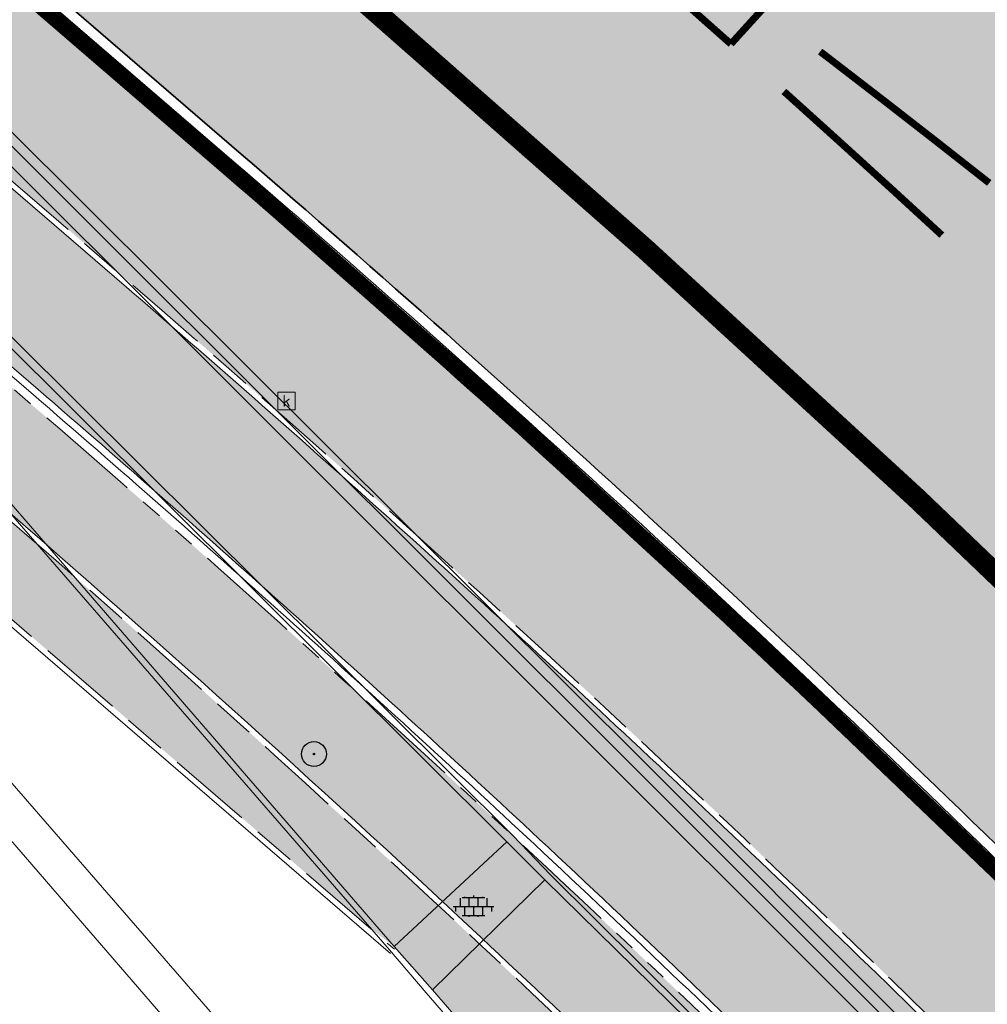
# Model space of a CAD drawing. Header units: metres. Extents: x 187916 to 189411, y 333285 to 334910.
# Tile 297 of 348: x 188987 to 189001, y 333990 to 334004. Entities that reach past the tile are written whole.
import ezdxf
from ezdxf.enums import TextEntityAlignment as Align

# ---------------------------------------------------------------- set-up
doc = ezdxf.new("R2010")
doc.units = ezdxf.units.M
for name, pattern in [('VH-OPSLUITBAND_100X200', [16, 8, -2, 4, -2]), ('VH-RWSBAND-SO', [24, 10, -2, 2, -2, 2, -2, 2, -2]), ('VH-TROTTOIRBAND_180-200', [20, 10, -2, 2, -2, 2, -2]), ('VW-1-1_STREEP', [2, 1, -1]), ('VW-1-3_STREEP', [4, 1, -3])]:
    doc.linetypes.add(name, pattern=pattern)
for name, color, linetype, lineweight in [('B-ME-GR-BOOM-S', 253, 'Continuous', 25), ('B-ME-RI-HWA_KOLK-S', 253, 'Continuous', 25), ('B-ME-VH-GOOT-G', 253, 'Continuous', 18), ('B-ME-VH-KANTOPSLUITING_ACHTERKANTBAND-G', 253, 'Continuous', 18), ('B-ME-VH-VERHARDING_ASFALT-G', 253, 'Continuous', 18), ('B-ME-VH-VERHARDING_BETONSTRAATSTEEN-G', 253, 'Continuous', 18), ('B-ME-VH-VERHARDING_TEGEL-G', 253, 'Continuous', 18), ('B-ME-VH-VERHARDING_TEGEL-S', 253, 'Continuous', 25), ('N-WE-GR-HAAG-HG01-A', 96, 'Continuous', 35), ('N-WE-VH-GOOT_TEGEL-G', 170, 'Continuous', 35), ('N-WE-VH-KANTOPSLUITING_OPSLUITBAND_80X200-G', 30, 'VH-OPSLUITBAND_100X200', 15), ('N-WE-VH-KANTOPSLUITING_RIJWIELPADBAND_4-12 200-G', 94, 'VH-TROTTOIRBAND_180-200', 15), ('N-WE-VH-KANTOPSLUITING_TROTTOIRBAND_RWS_110 220-G', 251, 'VH-RWSBAND-SO', 25), ('N-WE-VH-KANTOPSLUITING_TROTTOIRBAND_RWS_110 220_ACHTERKANT-G', 7, 'VH-RWSBAND-SO', 25), ('N-WE-VH-KANTOPSLUITING_VOORKANTBAND-G', 7, 'Continuous', 15), ('N-WE-VH-KANTVERHARDING_STREKLAAG_BSS-G', 60, 'Continuous', 18), ('N-WE-VH-VERHARDING_ASFALT_RIJWEG-A', 251, 'Continuous', 18), ('N-WE-VH-VERHARDING_BETONSTRAATSTEEN-GRIJS-A', 250, 'Continuous', 18), ('N-WE-VH-VERHARDING_BETONSTRAATSTEEN-ROOD-A', 11, 'Continuous', 18), ('N-WE-VH-VERHARDING_TEGEL-A', 254, 'Continuous', 5), ('N-WE-VW-MARKERING_LANGS_STREEP_11-G', 251, 'VW-1-1_STREEP', 0), ('N-WE-VW-MARKERING_LANGS_STREEP_13-G', 251, 'VW-1-3_STREEP', 0), ('N-WE-VW-MARKERING_VLAK-G', 251, 'Continuous', 0)]:
    doc.layers.add(name, color=color, linetype=linetype, lineweight=lineweight)
doc.styles.add('NLCS-ISO', font='NLCS-ISO.ttf')

# ---------------------------------------------------------------- blocks, each defined once
blk = doc.blocks.new('SRI-KOLK-SO')
at = {"color": 0, "linetype": 'ByBlock', "lineweight": 18}
blk.add_lwpolyline([(-1.125, -1.125), (1.125, -1.125), (1.125, 1.125), (-1.125, 1.125)], close=True, dxfattribs=at)
at = {"color": 0, "linetype": 'ByBlock', "lineweight": 18, "style": 'NLCS-ISO'}
blk.add_text('k', height=1.5, dxfattribs=at).set_placement((0, 0), align=Align.MIDDLE_CENTER)
blk = doc.blocks.new('SGR-BOOM_01')
at = {"ltscale": 0.1}
h = blk.add_hatch(color=256, dxfattribs=at)
edge = h.paths.add_edge_path()
edge.add_arc((7.366995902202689e-12, -5.115907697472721e-12), 0.15, 0, 360)
for centre, radius in [((0, 0), 2.5), ((7.366995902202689e-12, -5.115907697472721e-12), 0.04499999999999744)]:
    blk.add_circle(centre, radius)
blk.add_circle((7.366995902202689e-12, -5.115907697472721e-12), 0.15, dxfattribs=at)
blk = doc.blocks.new('SVH-TEGEL_300X300_DUN_LINT_KL-SO')
for p, q in [((3.325515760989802e-16, 1.810386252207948), (2.755364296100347e-16, 1.499999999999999)), ((-2.25, 1.355676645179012), (-2.25, -6.969183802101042e-16)), ((-1.900843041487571, 1.499999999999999), (1.90084304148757, 1.499999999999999)), ((-1.5, 1.624087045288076), (-1.5, 1.499999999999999)), ((-0.7499999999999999, 1.5), (-0.7500000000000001, 1.377682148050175e-16)), ((0, 0), (-2.755364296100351e-16, -1.500000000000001)), ((0.7500000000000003, 1.499999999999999), (0.7500000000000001, -1.247991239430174e-15)), ((1.5, 1.624087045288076), (1.5, 1.499999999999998)), ((2.25, 1.355676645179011), (2.25, -4.133046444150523e-16)), ((-3.39489953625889, -4.866106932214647e-16), (3.39489953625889, -1.733835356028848e-15)), ((-3, -3.055132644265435e-15), (-3.000000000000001, -0.8474312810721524)), ((-1.900843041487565, -1.500000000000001), (1.900843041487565, -1.500000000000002)), ((-1.5, -8.346865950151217e-16), (-1.5, -1.500000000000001)), ((-0.7500000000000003, -1.499999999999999), (-0.7500000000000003, -1.765655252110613)), ((0.7499999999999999, -1.500000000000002), (0.7499999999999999, -1.765655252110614)), ((1.5, -2.495982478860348e-15), (1.5, -1.500000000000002)), ((2.999999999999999, -2.495982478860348e-15), (2.999999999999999, -0.8474312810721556))]:
    blk.add_line(p, q)
blk = doc.blocks.new('DTM')
at = {"layer": 'B-ME-VH-GOOT-G', "ltscale": 0.2, "flags": 128}
for points in [[(188997.5632483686, 333980.1748370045), (188995.6579999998, 333982.3640000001), (188989.6159999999, 333989.2599999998), (188983.7000000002, 333996.105), (188978.5690000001, 334001.9699999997), (188973.9678321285, 334007.2689250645), (188974.37359311, 334007.6198718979)], [(188997.8940226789, 333980.4856798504), (188996.0580000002, 333982.6779999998), (188989.9929999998, 333989.662), (188984.1060000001, 333996.4350000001), (188978.9819999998, 334002.3560000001), (188974.37359311, 334007.6198718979)]]:
    blk.add_lwpolyline(points, dxfattribs=at)
at = {"layer": 'B-ME-VH-KANTOPSLUITING_ACHTERKANTBAND-G', "ltscale": 0.2, "flags": 128}
for points in [[(189004.2000000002, 333963.0499999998), (189005.5780000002, 333965.0019999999), (189006.301, 333966.5830000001), (189006.9929999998, 333968.9679999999), (189007.301, 333970.77), (189007.4100000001, 333972.2620000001), (189007.3909999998, 333974.827), (189007.094, 333976.7970000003), (189006.554, 333978.6839999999), (189005.5299999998, 333981.111), (189005.085, 333981.98), (189003.7650000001, 333984.1949999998), (189003.2609999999, 333984.9569999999), (189002.662, 333985.741), (189001.385, 333987.291), (189000.3059999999, 333988.4580000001), (188995.7850000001, 333992.9699999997), (188985.6710000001, 334003.0759999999), (188978.7859999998, 334009.923), (188973.3879999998, 334015.298), (188972.2889999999, 334016.3590000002), (188965.6940000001, 334022.9509999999), (188958.6000000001, 334030.0260000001), (188955.125, 334033.4610000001)], [(189001.835, 333983.946), (189001.256, 333984.662), (188999.884, 333986.283), (188999.031, 333987.2289999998), (188998.126, 333988.153), (188994.6310000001, 333991.585), (188994.0960000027, 333992.1200000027), (188984.486, 334001.6899999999), (188983.9640000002, 334002.2379999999), (188977.372, 334008.7910000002), (188971.1719999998, 334014.7579999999), (188964.1329999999, 334021.7889999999), (188957.2089999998, 334028.6740000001), (188953.8319999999, 334032.0329999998), (188949.27, 334036.1890000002), (188948.6779999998, 334036.6779999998), (188941.2080000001, 334042.426), (188935.0449999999, 334047.1359999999), (188934.96, 334047.2080000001), (188926.7990000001, 334053.3539999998), (188926.5660000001, 334053.5240000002), (188921.977, 334057.3900000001), (188918.1170000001, 334052.858)], [(189000.0929999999, 333981.8960000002), (188993.0520000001, 333990.0410000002), (188992.5109999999, 333990.6490000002), (188983.6400000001, 334000.9010000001), (188983.1039999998, 334001.497), (188975.213, 334009.98), (188973.1570000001, 334008.1800000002), (188971.852, 334007.9130000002), (188970.3360000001, 334008.5890000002), (188972.9580000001, 334011.4900000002), (188965.2379999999, 334018.9139999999), (188959.9619999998, 334023.9410000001), (188952.5669999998, 334030.9160000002), (188948.1779999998, 334034.835), (188947.5690000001, 334035.375), (188939.409, 334041.656), (188935.7170000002, 334044.4019999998), (188934.8790000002, 334045.6060000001)], [(188994.0959999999, 333992.1200000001), (188992.5109999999, 333990.6490000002)], [(188994.6310000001, 333991.585), (188993.0520000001, 333990.0410000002)]]:
    blk.add_lwpolyline(points, dxfattribs=at)
at = {"layer": 'B-ME-VH-VERHARDING_ASFALT-G', "ltscale": 0.2, "flags": 128}
blk.add_lwpolyline([(189005.392, 333982.1430000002), (189004.0750000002, 333984.3879999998), (189003.6170000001, 333985.0860000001), (189002.895, 333986.006), (189001.628, 333987.54), (189000.5759999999, 333988.7060000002), (188999.661, 333989.605), (188996.0699999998, 333993.2000000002), (188985.9219999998, 334003.3020000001), (188979.0690000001, 334010.1329999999), (188973.6680000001, 334015.517), (188974.1719999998, 334016.023), (188973.108, 334017.1099999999), (188972.5640000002, 334016.594), (188965.96, 334023.156), (188958.8489999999, 334030.284), (188955.3930000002, 334033.6979999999), (188950.074, 334038.4909999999), (188942.6009999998, 334044.2970000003), (188936.5550000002, 334048.8480000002)], dxfattribs=at)
at = {"layer": 'B-ME-VH-VERHARDING_BETONSTRAATSTEEN-G', "ltscale": 0.2, "flags": 128}
for points in [[(189005.264, 333982.0810000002), (189003.929, 333984.3199999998), (189003.4619999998, 333985.0040000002), (189002.806, 333985.884), (189001.53, 333987.422), (189000.4649999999, 333988.588), (188999.551, 333989.498), (188995.946, 333993.1030000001), (188985.8169999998, 334003.2080000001), (188978.949, 334010.037), (188973.5490000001, 334015.4109999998), (188972.4399999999, 334016.4890000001), (188965.8509999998, 334023.0580000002), (188958.747, 334030.1529999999), (188955.2910000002, 334033.574), (188949.9870000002, 334038.3620000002), (188942.486, 334044.1740000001), (188936.4539999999, 334048.7259999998)], [(189000.0189999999, 333981.8399999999), (188992.96, 333990), (188992.4470000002, 333990.6009999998), (188983.5630000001, 334000.8300000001), (188983.0350000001, 334001.4070000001), (188975.23, 334009.824), (188973.1880000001, 334008.0920000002), (188971.861, 334007.824), (188970.1830000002, 334008.5830000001), (188972.8300000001, 334011.4840000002), (188965.165, 334018.841), (188959.8560000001, 334023.8769999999), (188952.4810000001, 334030.8429999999), (188948.0830000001, 334034.7689999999), (188947.483, 334035.2939999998), (188939.358, 334041.548), (188935.6359999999, 334044.3130000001), (188934.787, 334045.5980000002)]]:
    blk.add_lwpolyline(points, dxfattribs=at)
at = {"layer": 'B-ME-VH-VERHARDING_TEGEL-G', "ltscale": 0.2, "flags": 128}
blk.add_lwpolyline([(189001.9130000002, 333983.986), (188999.1260000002, 333987.2719999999), (188994.71, 333991.659), (188994.1839999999, 333992.2060000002), (188984.5660000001, 334001.7740000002), (188984.0219999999, 334002.3100000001), (188977.4339999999, 334008.8730000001), (188971.2489999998, 334014.827), (188964.1899999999, 334021.8730000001), (188957.2850000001, 334028.7310000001), (188953.898, 334032.085), (188949.3450000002, 334036.2489999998), (188948.733, 334036.7599999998), (188941.236, 334042.5380000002), (188935.2220000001, 334047.1209999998), (188936.318, 334048.577)], dxfattribs=at)
at = {"layer": 'B-ME-GR-BOOM-S', "xscale": 0.07, "yscale": 0.07, "zscale": 0.07}
blk.add_blockref('SGR-BOOM_01', (188991.384, 333993.355), dxfattribs=at)
at = {"layer": 'B-ME-RI-HWA_KOLK-S', "xscale": 0.11, "yscale": 0.11, "zscale": 0.11}
blk.add_blockref('SRI-KOLK-SO', (188990.999, 333998.318), dxfattribs=at)
at = {"layer": 'B-ME-VH-VERHARDING_TEGEL-S', "xscale": 0.084, "yscale": 0.084, "zscale": 0.084}
blk.add_blockref('SVH-TEGEL_300X300_DUN_LINT_KL-SO', (188993.626, 333991.213), dxfattribs=at)
blk = doc.blocks.new('ontwerp Wilhelmina- & Engelenkampstraat')
at = {"layer": 'N-WE-GR-HAAG-HG01-A', "transparency": 33554610}
h = blk.add_hatch(color=256, dxfattribs=at)
h.dxf.hatch_style = 1
edge = h.paths.add_edge_path()
edge.add_line((188990.1207807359, 334001.5074497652), (188981.5121148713, 334008.9299964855))
edge.add_line((188981.5121148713, 334008.9299964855), (188967.5251396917, 334020.9898526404))
edge.add_arc((188742.2273916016, 333761.2592352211), 343.8300000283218, 49.06069820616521, 50.02686678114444)
edge.add_arc((188972.891283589, 334036.4156842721), 15.22000000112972, 220.6515221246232, 230.0268667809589, ccw=False)
edge.add_line((188961.3440856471, 334026.5005130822), (188952.9590599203, 334036.2657052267))
edge.add_arc((188941.7456837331, 334026.6371749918), 14.77999999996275, 40.65152212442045, 52.54545484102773)
edge.add_line((188950.7338723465, 334038.3700717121), (188949.5076269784, 334039.309458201))
edge.add_line((188949.5076269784, 334039.309458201), (188949.428243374, 334039.3702713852))
edge.add_line((188949.428243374, 334039.3702713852), (188948.8053371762, 334039.872653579))
edge.add_line((188948.8053371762, 334039.872653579), (188948.7259535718, 334039.9334667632))
edge.add_arc((188948.5435140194, 334039.6953159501), 0.300000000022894, 52.54545484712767, 142.5454548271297)
edge.add_line((188948.3053632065, 334039.8777555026), (188948.2101823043, 334039.9508349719))
edge.add_line((188948.2101823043, 334039.9508349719), (188947.151953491, 334038.5694565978))
edge.add_line((188947.151953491, 334038.5694565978), (188947.1992228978, 334038.5332450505))
edge.add_line((188947.1992228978, 334038.5332450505), (188949.5054460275, 334036.7665229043))
edge.add_arc((188941.7456837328, 334026.6371749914), 12.7600000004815, 40.65152212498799, 52.54545483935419, ccw=False)
edge.add_line((188951.4265145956, 334034.9497626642), (188959.8115403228, 334025.1845705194))
edge.add_arc((188972.8912835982, 334036.4156842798), 17.2400000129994, 220.6515221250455, 230.0268667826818)
edge.add_arc((188742.2273916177, 333761.2592352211), 341.8100000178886, 49.06019450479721, 50.02686678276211, ccw=False)
edge.add_line((188966.2037861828, 334019.4619671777), (188980.1930460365, 334007.4001411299))
edge.add_line((188980.1930460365, 334007.4001411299), (188988.8016954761, 333999.9776085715))
edge.add_arc((188830.8329329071, 333816.7655190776), 241.9107266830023, 46.97233206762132, 49.231496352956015, ccw=False)
edge.add_arc((188830.833149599, 333816.7657459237), 241.9104129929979, 45.63147777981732, 46.972332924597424, ccw=False)
edge.add_line((188999.9940158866, 333989.6970884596), (189003.5862339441, 333986.1831926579))
edge.add_arc((188990.9574049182, 333973.2728759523), 18.06000000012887, 43.572958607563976, 45.63147777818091, ccw=False)
edge.add_line((189004.0418253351, 333985.7212309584), (189005.3709620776, 333987.2631149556))
edge.add_line((189005.3709620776, 333987.2631149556), (189005.1906121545, 333987.439535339))
edge.add_line((189005.1906121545, 333987.439535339), (189001.4065298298, 333991.14111213))
edge.add_arc((188830.8334003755, 333816.7660280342), 243.9300359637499, 45.63147778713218, 49.23149635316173)
h = blk.add_hatch(color=256, dxfattribs=at)
h.dxf.hatch_style = 1
edge = h.paths.add_edge_path()
edge.add_arc((188742.2273916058, 333761.2592352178), 338.1800000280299, 49.05927801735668, 50.02686678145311)
edge.add_arc((188972.8912836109, 334036.4156842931), 20.87000003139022, 220.6515221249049, 230.0268667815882, ccw=False)
edge.add_line((188957.057510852, 334022.8197826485), (188948.6724851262, 334032.5849747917))
edge.add_arc((188941.7456837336, 334026.6371749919), 9.12999999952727, 40.65152212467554, 52.54545483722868)
edge.add_line((188947.2979274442, 334033.8848980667), (188944.9433215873, 334035.6886846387))
edge.add_line((188944.9433215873, 334035.6886846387), (188944.5662180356, 334035.1966918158))
edge.add_arc((188944.8995624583, 334034.9411893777), 0.4199999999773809, 142.5304914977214, 232.5454548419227)
edge.add_line((188944.644147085, 334034.6077782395), (188946.6654703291, 334033.0593085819))
edge.add_arc((188941.7456837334, 334026.6371749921), 8.089999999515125, 40.65152212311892, 52.545454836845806, ccw=False)
edge.add_line((188947.8834518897, 334031.907459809), (188956.2684776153, 334022.1422676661))
edge.add_arc((188972.8912836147, 334036.415684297), 21.91000003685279, 220.6515221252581, 230.0268667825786)
edge.add_arc((188742.2273916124, 333761.2592352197), 337.1400000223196, 49.059012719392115, 50.02686678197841, ccw=False)
edge.add_line((188963.148947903, 334015.9296999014), (188992.1015488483, 333990.9661750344))
edge.add_line((188992.1015488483, 333990.9661750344), (188992.7074842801, 333991.6207000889))
edge.add_arc((188830.8329346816, 333816.7655210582), 238.2807240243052, 47.20760788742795, 49.23149635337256)
edge.add_line((188986.4312896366, 333997.2284130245), (188977.8226401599, 334004.6509456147))
edge.add_line((188977.8226401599, 334004.6509456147), (188963.8292576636, 334016.7163262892))
h = blk.add_hatch(color=256, dxfattribs=at)
h.dxf.hatch_style = 1
edge = h.paths.add_edge_path()
edge.add_line((189001.0478812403, 333983.5882619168), (188997.4556760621, 333987.1021451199))
edge.add_arc((188830.8320524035, 333816.7645977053), 238.2820010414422, 45.63147792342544, 46.97232849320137)
edge.add_arc((188830.8329346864, 333816.7655210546), 238.2807240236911, 46.97233208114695, 47.20760788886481)
edge.add_line((188992.7074842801, 333991.6207000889), (188992.1015488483, 333990.9661750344))
edge.add_line((188992.1015488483, 333990.9661750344), (188992.5109999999, 333990.6490000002))
edge.add_line((188992.5109999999, 333990.6490000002), (188993.0520000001, 333990.0410000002))
edge.add_line((188993.0520000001, 333990.0410000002), (189000.0929999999, 333981.8960000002))
edge.add_line((189000.0929999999, 333981.8960000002), (189000.4100000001, 333981.5890000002))
edge.add_line((189000.4100000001, 333981.5890000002), (189001.4886362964, 333979.4620261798))
edge.add_line((189001.4886362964, 333979.4620261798), (189003.4737564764, 333980.4538120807))
edge.add_arc((188990.9574049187, 333973.272875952), 14.4299999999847, 29.84394457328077, 45.63147792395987)
at = {"layer": 'N-WE-VH-VERHARDING_ASFALT_RIJWEG-A', "transparency": 33554610}
h = blk.add_hatch(color=256, dxfattribs=at)
h.dxf.hatch_style = 1
edge = h.paths.add_edge_path(flags=16)
edge.add_arc((188843.2202829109, 334124.6265817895), 0.5000000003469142, 68.86366228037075, 236.5502401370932)
edge.add_line((188842.9446801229, 334124.2093970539), (188847.2596446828, 334121.3588223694))
edge.add_arc((188764.52368857, 333996.1199642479), 150.1000000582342, 53.138037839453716, 56.550240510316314, ccw=False)
edge.add_arc((188854.8670012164, 334116.6124780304), 0.5000000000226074, 233.1380378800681, 405.2541734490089)
edge.add_line((188855.2189827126, 334116.9675963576), (188849.6333451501, 334122.5038948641))
edge.add_arc((188848.2254191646, 334121.0834215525), 2.000000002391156, 45.25417348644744, 68.86366190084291)
edge.add_line((188848.9465960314, 334122.9488716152), (188843.4005771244, 334125.0929443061))
edge = h.paths.add_edge_path()
edge.add_line((188813.0185392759, 334140.2053137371), (188813.0105729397, 334140.209319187))
edge.add_line((188813.0105729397, 334140.209319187), (188850.7365500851, 334115.2865848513))
edge.add_arc((188823.0935907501, 334073.442955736), 50.14999998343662, 53.70449889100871, 56.55024050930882, ccw=False)
edge.add_arc((188844.432152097, 334101.8879698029), 14.59712508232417, 51.12888847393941, 55.118945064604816, ccw=False)
edge.add_line((188853.5928784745, 334113.2527026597), (188950.9588811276, 334038.6637910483))
edge.add_arc((188941.7456837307, 334026.6371749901), 15.15000000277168, 40.65152212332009, 52.54545483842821, ccw=False)
edge.add_line((188953.2397736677, 334036.5067442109), (188961.6247993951, 334026.741552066))
edge.add_arc((188972.8912835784, 334036.415684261), 14.84999998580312, 220.6515221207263, 230.026866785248)
edge.add_arc((188742.2273900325, 333761.2592333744), 344.2000024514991, 49.060789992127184, 50.026866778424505, ccw=False)
edge.add_line((188967.767169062, 334021.2697134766), (188981.7537264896, 334009.2102175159))
edge.add_line((188981.7537264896, 334009.2102175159), (188990.3623937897, 334001.7876695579))
edge.add_arc((188830.8334411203, 333816.7660723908), 244.2999757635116, 45.63147792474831, 49.231496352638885, ccw=False)
edge.add_line((189001.6652582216, 333991.4056109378), (189005.3166251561, 333987.8338559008))
edge.add_line((189005.3166251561, 333987.8338559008), (189009.3616308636, 333991.9690219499))
edge.add_arc((189010.0094888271, 333991.9162956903), 0.6499999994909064, 135.63089128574, 175.3472076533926, ccw=False)
edge.add_line((189009.5448364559, 333992.3708264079), (189010.1315084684, 333992.9705626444))
edge.add_arc((189010.5961608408, 333992.5160319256), 0.6500000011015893, 110.0016349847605, 135.6308912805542, ccw=False)
edge.add_line((189010.3738303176, 333993.126825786), (189012.7423269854, 333996.2283355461))
edge.add_line((189012.7423269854, 333996.2283355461), (189006.7711925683, 334000.7882476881))
edge.add_line((189006.7711925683, 334000.7882476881), (189004.0161101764, 334002.9017076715))
edge.add_line((189004.0161101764, 334002.9017076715), (188999.2558699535, 334006.5545254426))
edge.add_line((188999.2558699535, 334006.5545254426), (188998.8588697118, 334006.8610537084))
edge.add_line((188998.8588697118, 334006.8610537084), (188991.767266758, 334012.3365586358))
edge.add_arc((189144.6444510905, 334210.3355206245), 250.1499998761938, 228.1364962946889, 232.3278733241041, ccw=False)
edge.add_arc((188742.2273912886, 333761.2592353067), 352.8500001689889, 48.13649629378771, 52.54545484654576)
edge.add_line((188956.8067115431, 334041.3642833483), (188954.6511510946, 334043.0155877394))
edge.add_line((188954.6511510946, 334043.0155877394), (188891.8217000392, 334091.1471762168))
edge.add_line((188891.8217000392, 334091.1471762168), (188891.5662846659, 334090.8137650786))
edge.add_line((188891.5662846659, 334090.8137650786), (188875.9674064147, 334102.7635557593))
edge.add_line((188875.9674064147, 334102.7635557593), (188876.222821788, 334103.0969668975))
edge.add_line((188876.222821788, 334103.0969668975), (188867.5141152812, 334109.7684222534))
edge.add_arc((188884.8033035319, 334132.3371809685), 28.4300000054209, 226.5407898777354, 232.5454548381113, ccw=False)
edge.add_line((188865.2480693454, 334111.7008606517), (188851.7136843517, 334124.5262124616))
edge.add_arc((188838.0601001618, 334110.1178073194), 19.84999999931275, 46.54078987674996, 56.5502405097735)
edge.add_line((188849.0015307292, 334126.680041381), (188818.5871468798, 334146.772552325))
edge.add_arc((188824.1818834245, 334155.2414024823), 10.14999999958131, 230.746516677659, 236.55024045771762, ccw=False)
edge.add_line((188817.7594464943, 334147.3817075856), (188813.0185392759, 334140.2053137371))
edge = h.paths.add_edge_path()
edge.add_arc((188804.4060072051, 334144.8922067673), 15.00000001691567, 49.44930201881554, 57.10513435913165)
edge.add_line((188812.5524953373, 334157.4872348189), (188809.1197533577, 334159.7075388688))
edge.add_line((188809.1197533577, 334159.7075388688), (188808.8358097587, 334159.2796429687))
edge.add_arc((188807.8775894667, 334159.9154997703), 1.150000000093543, 146.4325029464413, 326.4325029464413, ccw=False)
edge.add_line((188806.9193691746, 334160.5513565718), (188807.1883826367, 334160.9567531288))
edge.add_line((188807.1883826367, 334160.9567531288), (188802.8966842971, 334163.732631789))
edge.add_arc((188799.7691371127, 334173.3887670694), 10.14999999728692, 238.0087583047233, 287.9467359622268, ccw=False)
edge.add_line((188794.391772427, 334164.7802568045), (188787.6683002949, 334154.8824230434))
edge.add_arc((188776.9360168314, 334149.1867587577), 12.14999999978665, 6.552444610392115, 27.95506492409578, ccw=False)
edge.add_arc((188778.9149951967, 334149.4490587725), 10.1540764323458, -2.101472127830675, 6.356304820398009, ccw=False)
edge.add_line((188789.0622425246, 334149.0767150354), (188793.7916961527, 334146.0152720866))
edge.add_line((188793.7916961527, 334146.0152720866), (188794.0757942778, 334146.443065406))
edge.add_arc((188795.0337848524, 334145.8068625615), 1.15000000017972, -33.58819080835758, 146.4118091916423, ccw=False)
edge.add_line((188795.991775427, 334145.170659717), (188795.7226155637, 334144.7653603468))
edge.add_line((188795.7226155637, 334144.7653603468), (188801.9201273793, 334140.7536223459))
edge.add_arc((188806.91186024, 334129.6763888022), 12.14999999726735, 71.61773031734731, 114.25775215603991, ccw=False)
edge.add_line((188810.743428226, 334141.2064185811), (188816.0248838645, 334149.2010499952))
edge.add_arc((188824.1818834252, 334155.2414024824), 10.15000000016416, 183.1724790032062, 216.5203757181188, ccw=False)
edge.add_arc((188822.7365122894, 334155.1739654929), 8.703121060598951, 180.8378362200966, 183.2557978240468, ccw=False)
edge.add_arc((188833.7517650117, 334153.715293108), 19.7623436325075, 172.5149848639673, 176.1369932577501, ccw=False)
edge = h.paths.add_edge_path()
edge.add_line((188786.2209732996, 334157.0233449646), (188792.4021116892, 334166.1227922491))
edge.add_line((188792.4021116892, 334166.1227922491), (188791.5485077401, 334166.7026345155))
edge.add_line((188791.5485077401, 334166.7026345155), (188788.5394280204, 334169.4236699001))
edge.add_line((188788.5394280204, 334169.4236699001), (188787.1852216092, 334167.4301002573))
edge.add_line((188787.1852216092, 334167.4301002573), (188780.1013007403, 334172.2421172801))
edge.add_arc((188618.4537611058, 333934.267257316), 287.6837865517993, 55.81317921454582, 60.58230996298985)
edge.add_arc((188735.7243300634, 334140.9898543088), 50.01920379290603, 61.28503171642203, 77.31862338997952)
edge.add_arc((188760.1973562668, 334256.6585423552), 68.2172590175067, 252.5019390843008, 258.5925344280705, ccw=False)
edge.add_arc((188746.5917393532, 334218.9896416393), 28.24878716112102, 246.6552150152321, 255.85047768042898, ccw=False)
edge.add_arc((188739.6991429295, 334207.5799419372), 15.14999999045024, 247.5582666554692, 253.5058051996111, ccw=False)
edge.add_line((188733.9157258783, 334193.5772783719), (188632.7612944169, 334235.3563367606))
edge.add_arc((188642.362146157, 334258.6016835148), 25.14999999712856, 236.2483398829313, 247.5582723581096, ccw=False)
edge.add_line((188628.3889489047, 334237.6906276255), (188623.9088227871, 334240.6843399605))
edge.add_arc((188610.1023038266, 334220.0227201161), 24.85000000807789, 56.24833988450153, 66.54108532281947)
edge.add_line((188619.9948742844, 334242.8187625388), (188616.8650908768, 334235.2408720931))
edge.add_arc((188612.7752758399, 334225.9513130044), 10.14999975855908, 36.3971108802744, 66.23805833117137, ccw=False)
edge.add_line((188620.9452513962, 334231.9741025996), (188631.6761182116, 334226.2780943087))
edge.add_arc((188635.7212357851, 334214.8212394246), 12.15000000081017, 67.55827235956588, 109.4468017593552, ccw=False)
edge.add_line((188640.3594206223, 334226.051098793), (188725.7324548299, 334190.7901128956))
edge.add_line((188725.7324548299, 334190.7901128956), (188736.3228047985, 334186.3562589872))
edge.add_arc((188702.9288175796, 334091.9793464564), 100.1107386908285, 61.585566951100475, 70.51436696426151, ccw=False)
edge.add_line((188750.5660902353, 334180.0296176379), (188754.2367218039, 334177.9780331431))
edge.add_arc((188618.5090913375, 333934.3570586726), 278.8784123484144, 55.81223272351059, 60.876674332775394, ccw=False)
edge.add_line((188775.2127626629, 334165.0454378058), (188783.7631842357, 334159.2372455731))
edge.add_arc((188776.9360168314, 334149.1867587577), 12.14999999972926, 40.16466472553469, 55.81223272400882, ccw=False)
at = {"layer": 'N-WE-VH-VERHARDING_BETONSTRAATSTEEN-GRIJS-A', "transparency": 33554610}
h = blk.add_hatch(dxfattribs=at)
h.set_pattern_fill('AVH-BSS_KEIFORMAAT_HALFST', color=256, angle=232.5, pattern_type=2)
h.set_pattern_definition([(232.5, (189002.0323739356, 334005.2442577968), (0.01938215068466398, -0.1472220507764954), [0.105, -0.105]), (322.5, (189002.0323739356, 334005.2442577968), (0.06391995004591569, 0.08330210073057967), [])])
edge = h.paths.add_edge_path()
edge.add_line((189004.4124692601, 334003.4180176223), (188999.6522786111, 334007.0704979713))
edge.add_arc((188999.2561120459, 334007.3755423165), 0.4999999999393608, 232.3278733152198, 322.4040838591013, ccw=False)
edge.add_line((188998.9505410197, 334006.9797818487), (188999.3473641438, 334006.6733903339))
edge.add_line((188999.3473641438, 334006.6733903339), (189004.1074083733, 334003.0207229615))
edge.add_line((189004.1074083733, 334003.0207229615), (189004.5043085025, 334002.7162556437))
edge.add_arc((189004.8086358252, 334003.112973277), 0.4999999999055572, 142.4040838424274, 232.5077114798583, ccw=False)
at = {"layer": 'N-WE-VH-VERHARDING_BETONSTRAATSTEEN-ROOD-A', "transparency": 33554610}
h = blk.add_hatch(color=11, dxfattribs=at)
h.dxf.hatch_style = 1
h.paths.add_polyline_path([(189012.5949575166, 333970.9112229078), (189014.1874316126, 333972.5517703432, -0.6590960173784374), (189015.0973028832, 333972.2038594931, 0.09320774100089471), (189014.1035389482, 333976.5265371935, -0.3045375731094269), (189013.9981234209, 333975.9451927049), (189009.8034222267, 333971.6245598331, -0.6784699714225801), (189008.8932034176, 333972.0009178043), (189008.9357583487, 333973.0295145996, 0.2053023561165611), (189003.5302918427, 333986.1260045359), (188999.9380690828, 333989.6399049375, 0.0157093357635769), (188988.7494629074, 333999.9170135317), (188980.1408056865, 334007.339552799), (188966.145066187, 334019.4069657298), (188961.7707177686, 334023.1373027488, -0.04104919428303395), (188959.7508454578, 334025.132453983), (188951.3658197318, 334034.8976461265, 0.05194371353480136), (188949.4567954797, 334036.7030160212), (188946.5688155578, 334038.9154030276), (188945.4133650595, 334037.4071145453), (188945.8832322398, 334037.0471646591), (188948.3013449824, 334035.194727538, -0.05194371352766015), (188949.9243167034, 334033.6598783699), (188958.3093424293, 334023.8946862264, 0.04093049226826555), (188960.5438110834, 334021.6865185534, -0.004220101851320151), (188964.9085915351, 334017.9643425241), (188978.9000973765, 334005.9005799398), (188987.5087468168, 333998.478047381, -0.00985778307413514), (188994.5500118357, 333992.1607062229, -0.005850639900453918), (188998.6094666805, 333988.2816650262), (189002.201677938, 333984.7677758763, -0.1876620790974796), (189007.0136162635, 333974.1472198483), (189007.0368801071, 333973.142961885, -0.03134809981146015), (189006.8944750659, 333971.1336716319), (189006.7298050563, 333970.1427331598, -0.02441795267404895), (189006.3494816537, 333968.6198797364), (189006.0289135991, 333967.6678758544, -0.03134809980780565), (189005.2099037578, 333965.827563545), (189004.7172067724, 333964.9521636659, -0.04493827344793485), (189003.0091613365, 333962.6276156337, 0.01021608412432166), (189002.5600411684, 333962.0977196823), (188996.1640974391, 333954.2310867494, -0.02655848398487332), (188995.08825284, 333953.0427378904), (188989.5730525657, 333947.4895765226), (188990.9019999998, 333946.1869999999), (188997.5847992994, 333953.0784960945, 0.02425854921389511), (188998.5561339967, 333954.1613329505), (189004.2602311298, 333961.1767933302, 0.0881875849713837), (189007.6139240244, 333966.5022946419), (189011.1132124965, 333962.5967501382, 0.04416416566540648), (189012.8605113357, 333964.7059020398, -0.534402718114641), (189011.9793789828, 333964.7208096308, -0.3489145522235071)])
at = {"layer": 'N-WE-VH-VERHARDING_TEGEL-A', "transparency": 33554610}
h = blk.add_hatch(color=256, dxfattribs=at)
h.dxf.hatch_style = 1
edge = h.paths.add_edge_path()
edge.add_line((189005.0774398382, 333966.0503961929), (189004.7963999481, 333966.1754697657))
edge.add_line((189004.7963999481, 333966.1754697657), (189005.3514913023, 333967.4227581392))
edge.add_line((189005.3514913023, 333967.4227581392), (189004.9021726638, 333967.0251241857))
edge.add_line((189004.9021726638, 333967.0251241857), (189004.3386312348, 333967.6619150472))
edge.add_arc((188990.9873448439, 333973.2540935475), 14.47512724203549, 318.5232546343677, 337.2736557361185, ccw=False)
edge.add_arc((189015.7504460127, 333951.3732982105), 18.56999987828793, 138.5459891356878, 140.8872617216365)
edge.add_line((189001.3418684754, 333963.0881515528), (188998.2299600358, 333959.2606880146))
edge.add_arc((188986.5913674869, 333968.7234128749), 14.99999994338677, 318.968795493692, 320.88726171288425, ccw=False)
edge.add_line((188997.9066499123, 333958.8763634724), (188994.352, 333955.3640000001))
edge.add_line((188994.352, 333955.3640000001), (188988.1749999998, 333949.4369999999))
edge.add_line((188988.1749999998, 333949.4369999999), (188987.8974024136, 333949.1319759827))
edge.add_line((188987.8974024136, 333949.1319759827), (188989.4159442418, 333947.6435672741))
edge.add_line((188989.4159442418, 333947.6435672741), (188990.121169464, 333948.3536656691))
edge.add_line((188990.121169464, 333948.3536656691), (188994.9284591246, 333953.194102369))
edge.add_arc((188984.3588302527, 333963.8375484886), 14.99999999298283, 314.8006229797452, 320.8872617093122)
edge.add_line((188995.9974228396, 333954.3748235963), (189002.6917110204, 333962.603027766))
edge.add_arc((188990.957404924, 333973.2728759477), 15.85999999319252, 317.7201703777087, 325.2859657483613)
edge.add_arc((188990.9011020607, 333973.3106094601), 15.92776975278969, 325.2897294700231, 328.8127196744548)
edge.add_line((189004.5269784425, 333965.0626192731), (189005.0174123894, 333965.9340976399))
edge.add_arc((188986.9977766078, 333975.3085658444), 20.31226052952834, 332.5149132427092, 332.8840834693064)
edge = h.paths.add_edge_path()
edge.add_line((189004.3820783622, 333967.7666755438), (189004.7550403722, 333968.0967360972))
edge.add_line((189004.7550403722, 333968.0967360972), (189005.3514913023, 333967.4227581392))
edge.add_line((189005.3514913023, 333967.4227581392), (189005.5277841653, 333967.8188875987))
edge.add_line((189005.5277841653, 333967.8188875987), (189005.8044683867, 333967.6957524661))
edge.add_arc((189002.2938914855, 333969.0386109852), 3.758645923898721, 339.0672525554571, 339.780771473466)
edge.add_line((189005.8209187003, 333967.7395735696), (189006.1400881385, 333968.6872712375))
edge.add_arc((188990.904323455, 333973.2861327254), 15.91471182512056, 343.2037466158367, 348.7513852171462)
edge.add_line((189006.5133136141, 333970.1817038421), (189006.6771933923, 333971.1681841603))
edge.add_line((189006.6771933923, 333971.1681841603), (189006.6887533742, 333971.2568710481))
edge.add_line((189006.6887533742, 333971.2568710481), (189006.4099758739, 333971.2766289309))
edge.add_line((189006.4099758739, 333971.2766289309), (189005.7829767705, 333970.6309725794))
edge.add_line((189005.7829767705, 333970.6309725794), (189005.3525392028, 333971.0489719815))
edge.add_line((189005.3525392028, 333971.0489719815), (189005.9795383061, 333971.6946283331))
edge.add_line((189005.9795383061, 333971.6946283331), (189006.3857358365, 333971.3001685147))
edge.add_line((189006.3857358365, 333971.3001685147), (189006.511366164, 333973.0727728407))
edge.add_line((189006.511366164, 333973.0727728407), (189006.815855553, 333973.0511926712))
edge.add_line((189006.815855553, 333973.0511926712), (189006.8169027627, 333973.1394393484))
edge.add_line((189006.8169027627, 333973.1394393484), (189006.7937924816, 333974.1391722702))
edge.add_arc((188990.9570107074, 333973.2725998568), 15.86047302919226, 3.132042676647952, 45.63115735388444)
edge.add_line((189002.0478383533, 333984.6105073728), (188998.4556279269, 333988.1243957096))
edge.add_arc((188830.8324860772, 333816.7650515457), 239.7113733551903, 45.63147792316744, 46.97233024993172)
edge.add_arc((188830.8329331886, 333816.7655193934), 239.710726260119, 46.97233206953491, 49.23149635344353)
edge.add_line((188987.3650858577, 333998.3114294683), (188978.7564364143, 334005.7339620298))
edge.add_line((188978.7564364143, 334005.7339620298), (188964.7646806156, 334017.7979401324))
edge.add_arc((188742.2273911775, 333761.2592347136), 339.6100006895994, 49.05964081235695, 50.02686678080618)
edge.add_arc((188972.891283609, 334036.4156842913), 19.44000002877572, 220.6515221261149, 230.0268667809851, ccw=False)
edge.add_line((188958.1424315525, 334023.7513657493), (188949.7574058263, 334033.516557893))
edge.add_arc((188941.7456837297, 334026.6371749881), 10.56000000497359, 40.65152212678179, 52.5454548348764)
edge.add_line((188948.167555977, 334035.0200836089), (188945.7505565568, 334036.8716678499))
edge.add_line((188945.7505565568, 334036.8716678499), (188944.9295785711, 334035.7999891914))
edge.add_line((188944.9295785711, 334035.7999891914), (188947.3465779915, 334033.9484049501))
edge.add_arc((188941.7456837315, 334026.6371749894), 9.21000000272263, 40.65152212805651, 52.54545483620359, ccw=False)
edge.add_line((188948.7331799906, 334032.6370913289), (188957.1182057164, 334022.8718991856))
edge.add_arc((188972.8912836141, 334036.4156842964), 20.79000003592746, 220.6515221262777, 230.0268667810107)
edge.add_arc((188742.227391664, 333761.2592352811), 338.259999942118, 49.05929837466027, 50.02686678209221, ccw=False)
edge.add_line((188963.8815891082, 334016.7768360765), (188977.8748805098, 334004.7115339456))
edge.add_line((188977.8748805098, 334004.7115339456), (188986.483529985, 333997.2890013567))
edge.add_arc((188830.8329345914, 333816.7655209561), 238.3607241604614, 46.9723320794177, 49.23149635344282, ccw=False)
edge.add_arc((188830.8320758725, 333816.7646222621), 238.3619670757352, 45.63147792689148, 46.97232858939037, ccw=False)
edge.add_line((188997.5116174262, 333987.1593339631), (189001.1038229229, 333983.6454504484))
edge.add_arc((188990.9574049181, 333973.2728759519), 14.51000000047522, -22.30124424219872, 45.631477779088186, ccw=False)
at = {"layer": 'N-WE-VH-GOOT_TEGEL-G'}
blk.add_lwpolyline([(189011.2182969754, 333962.4919902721, 0.04578837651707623), (189012.9858384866, 333964.6234201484, 0.02264903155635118), (189013.709337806, 333965.7889499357, 0.1384586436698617), (189015.2471823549, 333972.2098714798), (189015.2440070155, 333972.28346219, 0.09123751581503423), (189014.249500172, 333976.5670689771, 0.01665314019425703), (189013.9023786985, 333977.2979444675, 0.001732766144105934), (189013.8058492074, 333977.4832844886, 0.0190415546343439), (189012.6618135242, 333979.4734769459, 0.05922456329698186), (189008.1968862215, 333985.0163531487), (189005.4493443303, 333987.7040304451), (189001.6670457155, 333991.4038623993, 0.01571189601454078), (188990.3623932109, 334001.787670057), (188981.7537264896, 334009.2102175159), (188967.7671690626, 334021.2697134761, 0.004215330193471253), (188963.351222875, 334025.0354495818, -0.0409304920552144), (188961.6247993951, 334026.741552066), (188953.2397736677, 334036.5067442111, 0.05194371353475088)], format="xyb", dxfattribs=at)
at = {"layer": 'N-WE-VH-KANTOPSLUITING_OPSLUITBAND_80X200-G', "ltscale": 0.15, "flags": 128}
for points in [[(189009.0157202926, 333973.0262064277, 0.2053344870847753), (189003.5862339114, 333986.1831926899), (188999.9957792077, 333989.6953635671, 0.005853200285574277), (188995.9010677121, 333993.6081342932, 0.009857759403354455), (188988.8017128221, 333999.9775936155), (188980.1930460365, 334007.4001411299), (188966.2037861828, 334019.4619671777, 0.004217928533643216), (188961.8158191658, 334023.2038831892, -0.04093049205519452), (188959.8115403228, 334025.1845705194), (188951.3803689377, 334035.0035038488, 0.05194371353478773), (188949.5616770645, 334036.7234461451), (188947.1992228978, 334038.5332450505), (188939.9109150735, 334044.1165794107), (188899.7131124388, 334074.9108018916), (188887.1784972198, 334081.4969522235)], [(188987.8382364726, 333949.18582198), (188988.1176571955, 333949.4928492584), (188994.2961883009, 333955.4213183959), (188997.8482758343, 333958.9311499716, 0.008320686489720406), (188998.167887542, 333959.3111558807), (189001.2797959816, 333963.1386194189, -0.01021608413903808), (189001.7725072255, 333963.7199464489, 0.3993919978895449), (189001.0478812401, 333983.588261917), (188997.4574265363, 333987.1004327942, 0.005853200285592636), (188993.4241318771, 333990.9545162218, 0.009857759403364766), (188986.4313066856, 333997.2283983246), (188977.8226401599, 334004.6509456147), (188963.8292576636, 334016.7163262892, 0.004221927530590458), (188959.4838043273, 334020.4220480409, -0.04093049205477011), (188957.0575108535, 334022.8197826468), (188948.7369533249, 334032.5098951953, 0.05194371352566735), (188947.219369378, 334033.9450788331), (188944.8798147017, 334035.7373351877), (188919.843012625, 334054.9172107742), (188917.3525689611, 334051.9706702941), (188900.6021005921, 334066.5395712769)], [(188944.9433088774, 334035.6886680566), (188944.5662180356, 334035.1966918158, 0.4142900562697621), (188944.644147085, 334034.6077782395), (188946.6596818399, 334033.0637429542, -0.05194371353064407), (188947.888202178, 334031.9019276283), (188956.2684776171, 334022.142267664, 0.04093049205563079), (188958.815678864, 334019.625048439, -0.004223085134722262), (188963.148947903, 334015.9296999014), (188992.514222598, 333990.6103592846)]]:
    blk.add_lwpolyline(points, format="xyb", dxfattribs=at)
at = {"layer": 'N-WE-VH-KANTOPSLUITING_RIJWIELPADBAND_4-12 200-G', "ltscale": 0.15, "flags": 128}
blk.add_lwpolyline([(189006.7937282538, 333974.1391687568, 0.1875981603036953), (189002.0478383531, 333984.610507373), (188998.4573836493, 333988.1226782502, 0.0058532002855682), (188994.3998945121, 333991.9998808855, 0.009857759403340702), (188987.3651030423, 333998.3114146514), (188978.7564364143, 334005.7339620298), (188964.7646806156, 334017.7979401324, 0.004220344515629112), (188960.4024768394, 334021.5179224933, -0.04093049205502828), (188958.1424315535, 334023.7513657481), (188949.7275468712, 334033.5513316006, 0.05194371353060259), (188948.2039407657, 334034.9922104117), (188945.7494432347, 334036.8725207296), (188898.4615291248, 334073.098245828), (188884.081539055, 334080.6734296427)], format="xyb", dxfattribs=at)
at = {"layer": 'N-WE-VH-KANTOPSLUITING_TROTTOIRBAND_RWS_110 220-G', "ltscale": 0.15, "const_width": 0.22, "flags": 128}
blk.add_lwpolyline([(189011.9121981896, 333980.1503104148, 0.05107208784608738), (189008.0150744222, 333984.8304917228), (189005.2675325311, 333987.5181690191), (189001.4852353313, 333991.2179995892, 0.01571189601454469), (188990.1926120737, 334001.5907579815), (188981.5839453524, 334009.0133054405), (188967.597094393, 334021.0730544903, 0.004215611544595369), (188963.1841915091, 334024.8361996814, -0.04093049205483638), (188961.427541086, 334026.5721733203), (188953.0425153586, 334036.3373654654, 0.05194371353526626), (188950.8007668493, 334038.4573936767), (188949.5745214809, 334039.3967801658)], format="xyb", dxfattribs=at)
at = {"layer": 'N-WE-VH-KANTOPSLUITING_TROTTOIRBAND_RWS_110 220_ACHTERKANT-G', "linetype": 'Continuous', "ltscale": 0.2, "flags": 128}
blk.add_lwpolyline([(189011.8209357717, 333980.0889005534, 0.05107208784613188), (189007.9381540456, 333984.7518580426), (189005.1906121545, 333987.439535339), (189001.4083155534, 333991.1393653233, 0.01571189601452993), (188990.1207815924, 334001.5074490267), (188981.5121148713, 334008.9299964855), (188967.5251396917, 334020.9898526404, 0.004215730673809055), (188963.1135243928, 334024.7519016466, -0.04093049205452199), (188961.3440856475, 334026.5005130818), (188952.9590599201, 334036.2657052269, 0.05194371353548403), (188950.7338723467, 334038.3700717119), (188949.5076269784, 334039.309458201)], format="xyb", dxfattribs=at)
at = {"layer": 'N-WE-VH-KANTOPSLUITING_VOORKANTBAND-G', "ltscale": 0.2, "flags": 128}
for points in [[(189006.9137642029, 333974.1417823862, 0.1876620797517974), (189002.1317508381, 333984.6962902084), (188998.5412961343, 333988.2084610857, 0.005853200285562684), (188994.4817766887, 333992.0876037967, 0.009857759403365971), (188987.4434635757, 333998.4022971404), (188978.8347969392, 334005.8248445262), (188964.8431774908, 334017.8887050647, 0.004220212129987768), (188960.479568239, 334021.6098839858, -0.04093049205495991), (188958.23347385, 334023.8295405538), (188949.8023024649, 334033.6484738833, 0.05194371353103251), (188948.2967628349, 334035.0722671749), (188945.8224190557, 334036.9677810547), (188898.5285519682, 334073.1980665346), (188884.154517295, 334080.768693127)], [(189012.0034606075, 333980.2117202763, 0.05107208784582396), (189008.0919947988, 333984.909125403), (189005.3444529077, 333987.5968026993), (189001.5621551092, 333991.296633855, 0.01571189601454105), (188990.2644425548, 334001.6740669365), (188981.6557758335, 334009.0966143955), (188967.6690490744, 334021.1562563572, 0.004215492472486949), (188963.2548586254, 334024.9204977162, -0.04093049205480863), (188961.5109965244, 334026.6438335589), (188953.1259707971, 334036.409025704, 0.05194371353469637), (188950.8676613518, 334038.5447156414), (188949.6414159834, 334039.4841021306)], [(188987.8974024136, 333949.1319759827), (188988.1749999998, 333949.4369999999), (188994.352, 333955.3640000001), (188997.9066499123, 333958.8763634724, 0.008371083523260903), (188998.2299600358, 333959.2606880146), (189001.3418684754, 333963.0881515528, -0.01021608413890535), (189001.8324662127, 333963.6669849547, 0.3993919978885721), (189001.1038228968, 333983.645450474), (188997.513368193, 333987.1576213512, 0.005853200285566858), (188993.4787199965, 333991.012998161, 0.009857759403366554), (188986.4835470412, 333997.2889866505), (188977.8748805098, 334004.7115339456), (188963.8815891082, 334016.7768360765, 0.004221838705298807), (188959.5351985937, 334020.4833557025, -0.04093049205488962), (188957.1182057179, 334022.8718991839), (188948.7867903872, 334032.5746567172, 0.05194371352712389), (188947.2812507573, 334033.9984500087), (188944.928465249, 334035.8008420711)], [(188995.8464795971, 333993.5496523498, 0.00985775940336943), (188988.7494724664, 333999.9170052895)], [(188999.939837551, 333989.6381750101, 0.005853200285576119), (188995.8464795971, 333993.5496523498)]]:
    blk.add_lwpolyline(points, format="xyb", dxfattribs=at)
at = {"layer": 'N-WE-VH-KANTOPSLUITING_VOORKANTBAND-G', "flags": 128}
blk.add_lwpolyline([(188944.8798147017, 334035.7373351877), (188944.5027238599, 334035.2453589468, 0.4142900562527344), (188944.5954965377, 334034.5442713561), (188946.6110312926, 334033.0002360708, -0.05194371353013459), (188947.8275073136, 334031.8498110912), (188956.2077827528, 334022.0901511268, 0.04093049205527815), (188958.7642845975, 334019.5637407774, -0.004223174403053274), (188963.0966163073, 334015.8691902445), (188992.4619821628, 333990.5497710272)], format="xyb", dxfattribs=at)
at = {"layer": 'N-WE-VH-KANTOPSLUITING_VOORKANTBAND-G', "ltscale": 0.2, "flags": 128}
blk.add_lwpolyline([(188988.7494724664, 333999.9170052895), (188980.1408056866, 334007.339552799)], dxfattribs=at)
at = {"layer": 'N-WE-VH-KANTVERHARDING_STREKLAAG_BSS-G', "flags": 128}
blk.add_lwpolyline([(188898.5826437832, 334073.2825991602), (188945.8832322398, 334037.0471646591), (188948.3013449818, 334035.1947275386, -0.05194371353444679), (188949.9243167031, 334033.6598783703), (188958.3093424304, 334023.8946862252, 0.04093049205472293), (188960.5438110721, 334021.6865185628, -0.004220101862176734), (188964.9085915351, 334017.9643425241), (188978.9000973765, 334005.9005799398), (188987.5087640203, 333998.4780325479, -0.009857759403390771), (188994.5500118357, 333992.1607062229, -0.005853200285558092), (188998.6112232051, 333988.2799467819), (189002.2016779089, 333984.7677759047, -0.1876620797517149), (189007.0136162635, 333974.1472198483), (189007.0368801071, 333973.142961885, -0.03134809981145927), (189006.8944750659, 333971.1336716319), (189006.7298050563, 333970.1427331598, -0.02441795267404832), (189006.3494816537, 333968.6198797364), (189006.0289135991, 333967.6678758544, -0.03134809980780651), (189005.2099037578, 333965.827563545), (189004.7172067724, 333964.9521636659, -0.04493827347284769), (189003.0091613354, 333962.6276156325, 0.01021608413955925)], format="xyb", dxfattribs=at)
blk = doc.blocks.new('markering')
at = {"layer": 'N-WE-VW-MARKERING_VLAK-G'}
h = blk.add_hatch(color=256, dxfattribs=at)
h.dxf.hatch_style = 1
edge = h.paths.add_edge_path()
edge.add_line((188991.0420972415, 334008.7278187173), (188991.2322920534, 334008.948406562))
edge.add_arc((189149.3083001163, 334202.6284924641), 250.0000000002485, 230.7796848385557, 232.3278733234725)
edge.add_line((188996.5227870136, 334004.7482585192), (188997.6002373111, 334003.9163472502))
edge.add_line((188997.6002373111, 334003.9163472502), (188997.7011457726, 334003.83893904))
edge.add_line((188997.7011457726, 334003.83893904), (188997.2430204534, 334003.334665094))
edge.add_arc((188830.8334247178, 333816.7660545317), 250.0000000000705, 48.26868095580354, 49.23149635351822)
edge.add_line((188994.084518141, 334006.1045886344), (188991.0420972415, 334008.7278187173))
at = {"layer": 'N-WE-VW-MARKERING_LANGS_STREEP_11-G', "const_width": 0.1, "flags": 128}
for points in [[(188998.4973298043, 334003.2281757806), (188998.6640108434, 334003.1003125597, -0.00349848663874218), (189000.8726684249, 334001.3813414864)], [(189000.206724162, 334000.64831424, 0.003000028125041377), (188997.9879810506, 334002.6675184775, 0.003000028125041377)]]:
    blk.add_lwpolyline(points, format="xyb", dxfattribs=at)
at = {"layer": 'N-WE-VW-MARKERING_LANGS_STREEP_13-G', "const_width": 0.3, "flags": 128}
blk.add_lwpolyline([(189005.0947304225, 333991.8978058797), (189003.5900613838, 333993.3696982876, 0.0157118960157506), (188992.1581552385, 334003.870393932), (188983.5494885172, 334011.292941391), (188980.8167093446, 334013.6491928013), (188969.5758910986, 334023.3412287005, 0.00541390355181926), (188963.8456865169, 334028.2042368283, 0.003572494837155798), (188960.0085670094, 334031.343781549, 0.003656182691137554), (188956.035522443, 334034.4997624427, 0.0007739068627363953)], format="xyb", dxfattribs=at)
at = {"layer": 'N-WE-VW-MARKERING_VLAK-G', "const_width": 0.1, "flags": 128}
blk.add_lwpolyline([(188991.0420972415, 334008.7278187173), (188991.2322920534, 334008.948406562, 0.006755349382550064), (188996.5227870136, 334004.7482585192), (188997.6002373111, 334003.9163472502), (188997.7011457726, 334003.83893904), (188997.2430204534, 334003.334665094, 0.004201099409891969), (188994.084518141, 334006.1045886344)], format="xyb", close=True, dxfattribs=at)

msp = doc.modelspace()

# ---------------------------------------------------------------- block references
msp.add_blockref('DTM', (0, 0))

# ---------------------------------------------------------------- next in the draw order: block references
msp.add_blockref('ontwerp Wilhelmina- & Engelenkampstraat', (0, 0))

# ---------------------------------------------------------------- next in the draw order: block references
msp.add_blockref('markering', (0, 0))

doc.saveas('drawing.dxf')
